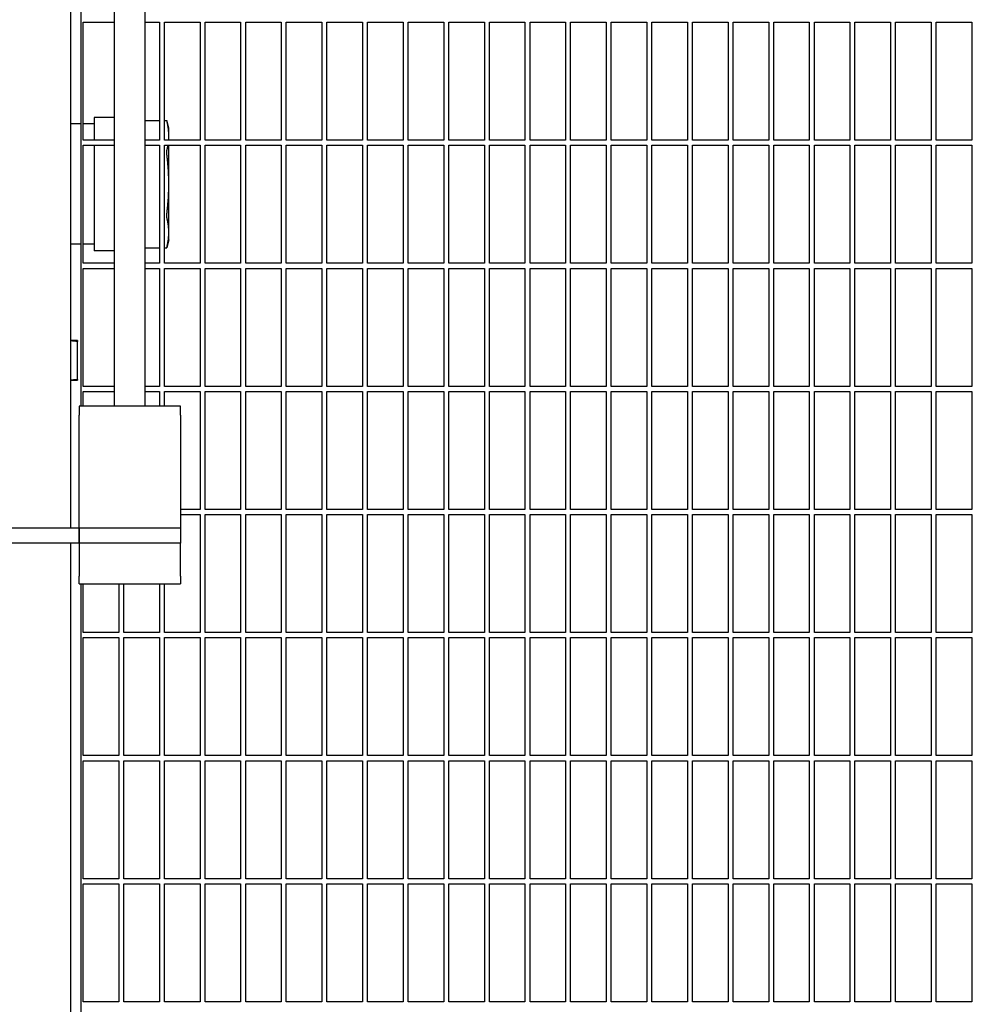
# Model space of a CAD drawing. Header units: inches. Extents: x 36 to 1719, y -84 to 1122.
# Tile 516 of 550: x 1031 to 1055, y 805 to 830. Entities that reach past the tile are written whole.
import ezdxf

# ---------------------------------------------------------------- set-up
doc = ezdxf.new("R2010")
doc.units = ezdxf.units.IN
doc.header["$LTSCALE"] = 48
doc.header["$MEASUREMENT"] = 0
doc.layers.add('Dimension (ANSI)', color=7, linetype='Continuous', lineweight=25)
doc.layers.add('Visible (ANSI)', color=7, linetype='Continuous', lineweight=30)
doc.styles.add('Note Text (ANSI)', font='tahoma.ttf')
doc.dimstyles.new('Architectural (ANSI)', dxfattribs={"dimscale": 48, "dimtxt": 0.125, "dimasz": 0.098425, "dimexe": 0.125, "dimexo": 0.0625, "dimgap": 0.031496, "dimtad": 0, "dimtih": 1, "dimtoh": 1, "dimdec": 4, "dimrnd": 1e-08, "dimzin": 3, "dimdsep": 46, "dimlunit": 4, "dimtxsty": 'Note Text (ANSI)', "dimcen": 0.09, "dimdle": 0.393701, "dimclrd": 256, "dimclre": 256, "dimclrt": 256, "dimadec": 0, "dimazin": 3, "dimtfac": 0.96, "dimtofl": 0, "dimtmove": 0, "dimatfit": 3, "dimfxl": 1, "dimfrac": 2, "dimtolj": 1, "dimtzin": 12, "dimlwd": -1, "dimlwe": -1, "dimarcsym": 0})

# ---------------------------------------------------------------- blocks, each defined once
blk = doc.blocks.new('*D17')
at = {"layer": 'Defpoints', "color": 0, "transparency": 16777216}
for p in [(1025.918, 894.991), (1025.918, 762.991), (1114.12, 762.991)]:
    blk.add_point(p, dxfattribs=at)
at = {"layer": 'Dimension (ANSI)', "transparency": 16777216}
for p, q in [((1028.918, 894.991), (1120.12, 894.991)), ((1114.12, 890.267), (1114.12, 833.626)), ((1114.12, 767.716), (1114.12, 824.357)), ((1028.918, 762.991), (1120.12, 762.991))]:
    blk.add_line(p, q, dxfattribs=at)
for points in [[(1113.332, 890.267), (1114.907, 890.267), (1114.12, 894.991)], [(1113.332, 767.716), (1114.907, 767.716), (1114.12, 762.991)]]:
    blk.add_solid(points, dxfattribs=at)
at = {"layer": 'Dimension (ANSI)', "transparency": 16777216, "insert": (1104.021, 832.114), "char_height": 6, "attachment_point": 1, "style": 'Note Text (ANSI)'}
blk.add_mtext('\\A1;11\'-0"', dxfattribs=at)

msp = doc.modelspace()

# ---------------------------------------------------------------- linework, layer by layer
at = {"layer": 'Visible (ANSI)'}
for p, q in [((1032.74768, 841.21131), (1032.74768, 817.21131)), ((1032.99768, 838.21131), (1032.99768, 820.21131)), ((1033.83268, 820.21131), (1033.83268, 838.21131)), ((1034.58268, 820.21131), (1034.58268, 838.21131)), ((1033.06018, 826.7589), (1033.06018, 829.66515)), ((1033.06018, 829.66515), (1033.83268, 829.66515)), ((1034.58268, 829.66515), (1034.93518, 829.66515)), ((1034.93518, 829.66515), (1034.93518, 826.7589)), ((1035.06018, 826.7589), (1035.06018, 829.66515)), ((1035.06018, 829.66515), (1035.93518, 829.66515)), ((1035.93518, 829.66515), (1035.93518, 826.7589)), ((1036.06018, 826.7589), (1036.06018, 829.66515)), ((1036.06018, 829.66515), (1036.93518, 829.66515)), ((1036.93518, 829.66515), (1036.93518, 826.7589)), ((1037.06018, 826.7589), (1037.06018, 829.66515)), ((1037.06018, 829.66515), (1037.93518, 829.66515)), ((1037.93518, 829.66515), (1037.93518, 826.7589)), ((1038.06018, 826.7589), (1038.06018, 829.66515)), ((1038.06018, 829.66515), (1038.93518, 829.66515)), ((1038.93518, 829.66515), (1038.93518, 826.7589)), ((1039.06018, 826.7589), (1039.06018, 829.66515)), ((1039.06018, 829.66515), (1039.93518, 829.66515)), ((1039.93518, 829.66515), (1039.93518, 826.7589)), ((1040.06018, 826.7589), (1040.06018, 829.66515)), ((1040.06018, 829.66515), (1040.93518, 829.66515)), ((1040.93518, 829.66515), (1040.93518, 826.7589)), ((1041.06018, 826.7589), (1041.06018, 829.66515)), ((1041.06018, 829.66515), (1041.93518, 829.66515)), ((1041.93518, 829.66515), (1041.93518, 826.7589)), ((1042.06018, 826.7589), (1042.06018, 829.66515)), ((1042.06018, 829.66515), (1042.93518, 829.66515)), ((1042.93518, 829.66515), (1042.93518, 826.7589)), ((1043.06018, 826.7589), (1043.06018, 829.66515)), ((1043.06018, 829.66515), (1043.93518, 829.66515)), ((1043.93518, 829.66515), (1043.93518, 826.7589)), ((1044.06018, 826.7589), (1044.06018, 829.66515)), ((1044.06018, 829.66515), (1044.93518, 829.66515)), ((1044.93518, 829.66515), (1044.93518, 826.7589)), ((1045.06018, 826.7589), (1045.06018, 829.66515)), ((1045.06018, 829.66515), (1045.93518, 829.66515)), ((1045.93518, 829.66515), (1045.93518, 826.7589)), ((1046.06018, 826.7589), (1046.06018, 829.66515)), ((1046.06018, 829.66515), (1046.93518, 829.66515)), ((1046.93518, 829.66515), (1046.93518, 826.7589)), ((1047.06018, 826.7589), (1047.06018, 829.66515)), ((1047.06018, 829.66515), (1047.93518, 829.66515)), ((1047.93518, 829.66515), (1047.93518, 826.7589)), ((1048.06018, 826.7589), (1048.06018, 829.66515)), ((1048.06018, 829.66515), (1048.93518, 829.66515)), ((1048.93518, 829.66515), (1048.93518, 826.7589)), ((1049.06018, 826.7589), (1049.06018, 829.66515)), ((1049.06018, 829.66515), (1049.93518, 829.66515)), ((1049.93518, 829.66515), (1049.93518, 826.7589)), ((1050.06018, 826.7589), (1050.06018, 829.66515)), ((1050.06018, 829.66515), (1050.93518, 829.66515)), ((1050.93518, 829.66515), (1050.93518, 826.7589)), ((1051.06018, 826.7589), (1051.06018, 829.66515)), ((1051.06018, 829.66515), (1051.93518, 829.66515)), ((1051.93518, 829.66515), (1051.93518, 826.7589)), ((1052.06018, 826.7589), (1052.06018, 829.66515)), ((1052.06018, 829.66515), (1052.93518, 829.66515)), ((1052.93518, 829.66515), (1052.93518, 826.7589)), ((1053.06018, 826.7589), (1053.06018, 829.66515)), ((1053.06018, 829.66515), (1053.93518, 829.66515)), ((1053.93518, 829.66515), (1053.93518, 826.7589)), ((1054.06018, 826.7589), (1054.06018, 829.66515)), ((1054.06018, 829.66515), (1054.93518, 829.66515)), ((1054.93518, 829.66515), (1054.93518, 826.7589)), ((1033.32768, 827.3189), (1033.32768, 826.7589)), ((1033.83268, 827.3189), (1033.32768, 827.3189)), ((1034.58268, 827.24727), (1034.93518, 827.24727)), ((1035.06018, 827.24727), (1035.11587, 827.24727)), ((1035.16768, 827.0539), (1035.11587, 827.24727)), ((1032.99768, 827.1589), (1032.74768, 827.1589)), ((1033.32768, 827.1589), (1033.06018, 827.1589)), ((1035.16768, 826.86968), (1035.16768, 827.0539)), ((1033.83268, 826.7589), (1033.06018, 826.7589)), ((1034.93518, 826.7589), (1034.58268, 826.7589)), ((1035.93518, 826.7589), (1035.06018, 826.7589)), ((1035.16768, 826.7589), (1035.16768, 826.86968)), ((1036.93518, 826.7589), (1036.06018, 826.7589)), ((1037.93518, 826.7589), (1037.06018, 826.7589)), ((1038.93518, 826.7589), (1038.06018, 826.7589)), ((1039.93518, 826.7589), (1039.06018, 826.7589)), ((1040.93518, 826.7589), (1040.06018, 826.7589)), ((1041.93518, 826.7589), (1041.06018, 826.7589)), ((1042.93518, 826.7589), (1042.06018, 826.7589)), ((1043.93518, 826.7589), (1043.06018, 826.7589)), ((1044.93518, 826.7589), (1044.06018, 826.7589)), ((1045.93518, 826.7589), (1045.06018, 826.7589)), ((1046.93518, 826.7589), (1046.06018, 826.7589)), ((1047.93518, 826.7589), (1047.06018, 826.7589)), ((1048.93518, 826.7589), (1048.06018, 826.7589)), ((1049.93518, 826.7589), (1049.06018, 826.7589)), ((1050.93518, 826.7589), (1050.06018, 826.7589)), ((1051.93518, 826.7589), (1051.06018, 826.7589)), ((1052.93518, 826.7589), (1052.06018, 826.7589)), ((1053.93518, 826.7589), (1053.06018, 826.7589)), ((1054.93518, 826.7589), (1054.06018, 826.7589)), ((1033.06018, 823.72765), (1033.06018, 826.6339)), ((1033.06018, 826.6339), (1033.83268, 826.6339)), ((1033.32768, 826.6339), (1033.32768, 824.0389)), ((1034.58268, 826.6339), (1034.93518, 826.6339)), ((1034.93518, 826.6339), (1034.93518, 823.72765)), ((1035.06018, 823.72765), (1035.06018, 826.6339)), ((1035.06018, 826.6339), (1035.93518, 826.6339)), ((1035.16768, 825.6789), (1035.16768, 826.6339)), ((1035.93518, 826.6339), (1035.93518, 823.72765)), ((1036.06018, 823.72765), (1036.06018, 826.6339)), ((1036.06018, 826.6339), (1036.93518, 826.6339)), ((1036.93518, 826.6339), (1036.93518, 823.72765)), ((1037.06018, 823.72765), (1037.06018, 826.6339)), ((1037.06018, 826.6339), (1037.93518, 826.6339)), ((1037.93518, 826.6339), (1037.93518, 823.72765)), ((1038.06018, 823.72765), (1038.06018, 826.6339)), ((1038.06018, 826.6339), (1038.93518, 826.6339)), ((1038.93518, 826.6339), (1038.93518, 823.72765)), ((1039.06018, 823.72765), (1039.06018, 826.6339)), ((1039.06018, 826.6339), (1039.93518, 826.6339)), ((1039.93518, 826.6339), (1039.93518, 823.72765)), ((1040.06018, 823.72765), (1040.06018, 826.6339)), ((1040.06018, 826.6339), (1040.93518, 826.6339)), ((1040.93518, 826.6339), (1040.93518, 823.72765)), ((1041.06018, 823.72765), (1041.06018, 826.6339)), ((1041.06018, 826.6339), (1041.93518, 826.6339)), ((1041.93518, 826.6339), (1041.93518, 823.72765)), ((1042.06018, 823.72765), (1042.06018, 826.6339)), ((1042.06018, 826.6339), (1042.93518, 826.6339)), ((1042.93518, 826.6339), (1042.93518, 823.72765)), ((1043.06018, 823.72765), (1043.06018, 826.6339)), ((1043.06018, 826.6339), (1043.93518, 826.6339)), ((1043.93518, 826.6339), (1043.93518, 823.72765)), ((1044.06018, 823.72765), (1044.06018, 826.6339)), ((1044.06018, 826.6339), (1044.93518, 826.6339)), ((1044.93518, 826.6339), (1044.93518, 823.72765)), ((1045.06018, 823.72765), (1045.06018, 826.6339)), ((1045.06018, 826.6339), (1045.93518, 826.6339)), ((1045.93518, 826.6339), (1045.93518, 823.72765)), ((1046.06018, 823.72765), (1046.06018, 826.6339)), ((1046.06018, 826.6339), (1046.93518, 826.6339)), ((1046.93518, 826.6339), (1046.93518, 823.72765)), ((1047.06018, 823.72765), (1047.06018, 826.6339)), ((1047.06018, 826.6339), (1047.93518, 826.6339)), ((1047.93518, 826.6339), (1047.93518, 823.72765)), ((1048.06018, 823.72765), (1048.06018, 826.6339)), ((1048.06018, 826.6339), (1048.93518, 826.6339)), ((1048.93518, 826.6339), (1048.93518, 823.72765)), ((1049.06018, 823.72765), (1049.06018, 826.6339)), ((1049.06018, 826.6339), (1049.93518, 826.6339)), ((1049.93518, 826.6339), (1049.93518, 823.72765)), ((1050.06018, 823.72765), (1050.06018, 826.6339)), ((1050.06018, 826.6339), (1050.93518, 826.6339)), ((1050.93518, 826.6339), (1050.93518, 823.72765)), ((1051.06018, 823.72765), (1051.06018, 826.6339)), ((1051.06018, 826.6339), (1051.93518, 826.6339)), ((1051.93518, 826.6339), (1051.93518, 823.72765)), ((1052.06018, 823.72765), (1052.06018, 826.6339)), ((1052.06018, 826.6339), (1052.93518, 826.6339)), ((1052.93518, 826.6339), (1052.93518, 823.72765)), ((1053.06018, 823.72765), (1053.06018, 826.6339)), ((1053.06018, 826.6339), (1053.93518, 826.6339)), ((1053.93518, 826.6339), (1053.93518, 823.72765)), ((1054.06018, 823.72765), (1054.06018, 826.6339)), ((1054.06018, 826.6339), (1054.93518, 826.6339)), ((1054.93518, 826.6339), (1054.93518, 823.72765)), ((1035.16768, 824.48811), (1035.16768, 825.6789)), ((1035.16768, 824.3039), (1035.11587, 824.11052)), ((1035.16768, 824.3039), (1035.16768, 824.48811)), ((1032.99768, 824.1989), (1032.74768, 824.1989)), ((1033.32768, 824.1989), (1033.06018, 824.1989)), ((1033.83268, 824.0389), (1033.32768, 824.0389)), ((1034.58268, 824.11052), (1034.93518, 824.11052)), ((1035.06018, 824.11052), (1035.11587, 824.11052)), ((1033.83268, 823.72765), (1033.06018, 823.72765)), ((1033.06018, 820.6964), (1033.06018, 823.60265)), ((1033.06018, 823.60265), (1033.83268, 823.60265)), ((1034.93518, 823.72765), (1034.58268, 823.72765)), ((1034.58268, 823.60265), (1034.93518, 823.60265)), ((1034.93518, 823.60265), (1034.93518, 820.6964)), ((1035.93518, 823.72765), (1035.06018, 823.72765)), ((1035.06018, 820.6964), (1035.06018, 823.60265)), ((1035.06018, 823.60265), (1035.93518, 823.60265)), ((1035.93518, 823.60265), (1035.93518, 820.6964)), ((1036.93518, 823.72765), (1036.06018, 823.72765)), ((1036.06018, 820.6964), (1036.06018, 823.60265)), ((1036.06018, 823.60265), (1036.93518, 823.60265)), ((1036.93518, 823.60265), (1036.93518, 820.6964)), ((1037.93518, 823.72765), (1037.06018, 823.72765)), ((1037.06018, 820.6964), (1037.06018, 823.60265)), ((1037.06018, 823.60265), (1037.93518, 823.60265)), ((1037.93518, 823.60265), (1037.93518, 820.6964)), ((1038.93518, 823.72765), (1038.06018, 823.72765)), ((1038.06018, 820.6964), (1038.06018, 823.60265)), ((1038.06018, 823.60265), (1038.93518, 823.60265)), ((1038.93518, 823.60265), (1038.93518, 820.6964)), ((1039.93518, 823.72765), (1039.06018, 823.72765)), ((1039.06018, 820.6964), (1039.06018, 823.60265)), ((1039.06018, 823.60265), (1039.93518, 823.60265)), ((1039.93518, 823.60265), (1039.93518, 820.6964)), ((1040.93518, 823.72765), (1040.06018, 823.72765)), ((1040.06018, 820.6964), (1040.06018, 823.60265)), ((1040.06018, 823.60265), (1040.93518, 823.60265)), ((1040.93518, 823.60265), (1040.93518, 820.6964)), ((1041.93518, 823.72765), (1041.06018, 823.72765)), ((1041.06018, 820.6964), (1041.06018, 823.60265)), ((1041.06018, 823.60265), (1041.93518, 823.60265)), ((1041.93518, 823.60265), (1041.93518, 820.6964)), ((1042.93518, 823.72765), (1042.06018, 823.72765)), ((1042.06018, 820.6964), (1042.06018, 823.60265)), ((1042.06018, 823.60265), (1042.93518, 823.60265)), ((1042.93518, 823.60265), (1042.93518, 820.6964)), ((1043.93518, 823.72765), (1043.06018, 823.72765)), ((1043.06018, 820.6964), (1043.06018, 823.60265)), ((1043.06018, 823.60265), (1043.93518, 823.60265)), ((1043.93518, 823.60265), (1043.93518, 820.6964)), ((1044.93518, 823.72765), (1044.06018, 823.72765)), ((1044.06018, 820.6964), (1044.06018, 823.60265)), ((1044.06018, 823.60265), (1044.93518, 823.60265)), ((1044.93518, 823.60265), (1044.93518, 820.6964)), ((1045.93518, 823.72765), (1045.06018, 823.72765)), ((1045.06018, 820.6964), (1045.06018, 823.60265)), ((1045.06018, 823.60265), (1045.93518, 823.60265)), ((1045.93518, 823.60265), (1045.93518, 820.6964)), ((1046.93518, 823.72765), (1046.06018, 823.72765)), ((1046.06018, 820.6964), (1046.06018, 823.60265)), ((1046.06018, 823.60265), (1046.93518, 823.60265)), ((1046.93518, 823.60265), (1046.93518, 820.6964)), ((1047.93518, 823.72765), (1047.06018, 823.72765)), ((1047.06018, 820.6964), (1047.06018, 823.60265)), ((1047.06018, 823.60265), (1047.93518, 823.60265)), ((1047.93518, 823.60265), (1047.93518, 820.6964)), ((1048.93518, 823.72765), (1048.06018, 823.72765)), ((1048.06018, 820.6964), (1048.06018, 823.60265)), ((1048.06018, 823.60265), (1048.93518, 823.60265)), ((1048.93518, 823.60265), (1048.93518, 820.6964)), ((1049.93518, 823.72765), (1049.06018, 823.72765)), ((1049.06018, 820.6964), (1049.06018, 823.60265)), ((1049.06018, 823.60265), (1049.93518, 823.60265)), ((1049.93518, 823.60265), (1049.93518, 820.6964)), ((1050.93518, 823.72765), (1050.06018, 823.72765)), ((1050.06018, 820.6964), (1050.06018, 823.60265)), ((1050.06018, 823.60265), (1050.93518, 823.60265)), ((1050.93518, 823.60265), (1050.93518, 820.6964)), ((1051.93518, 823.72765), (1051.06018, 823.72765)), ((1051.06018, 820.6964), (1051.06018, 823.60265)), ((1051.06018, 823.60265), (1051.93518, 823.60265)), ((1051.93518, 823.60265), (1051.93518, 820.6964)), ((1052.93518, 823.72765), (1052.06018, 823.72765)), ((1052.06018, 820.6964), (1052.06018, 823.60265)), ((1052.06018, 823.60265), (1052.93518, 823.60265)), ((1052.93518, 823.60265), (1052.93518, 820.6964)), ((1053.93518, 823.72765), (1053.06018, 823.72765)), ((1053.06018, 820.6964), (1053.06018, 823.60265)), ((1053.06018, 823.60265), (1053.93518, 823.60265)), ((1053.93518, 823.60265), (1053.93518, 820.6964)), ((1054.93518, 823.72765), (1054.06018, 823.72765)), ((1054.06018, 820.6964), (1054.06018, 823.60265)), ((1054.06018, 823.60265), (1054.93518, 823.60265)), ((1054.93518, 823.60265), (1054.93518, 820.6964)), ((1032.91768, 821.82452), (1032.74768, 821.82452)), ((1032.91768, 820.86815), (1032.91768, 821.80589)), ((1032.74768, 820.84952), (1032.91768, 820.84952)), ((1033.83268, 820.6964), (1033.06018, 820.6964)), ((1034.93518, 820.6964), (1034.58268, 820.6964)), ((1035.93518, 820.6964), (1035.06018, 820.6964)), ((1036.93518, 820.6964), (1036.06018, 820.6964)), ((1037.93518, 820.6964), (1037.06018, 820.6964)), ((1038.93518, 820.6964), (1038.06018, 820.6964)), ((1039.93518, 820.6964), (1039.06018, 820.6964)), ((1040.93518, 820.6964), (1040.06018, 820.6964)), ((1041.93518, 820.6964), (1041.06018, 820.6964)), ((1042.93518, 820.6964), (1042.06018, 820.6964)), ((1043.93518, 820.6964), (1043.06018, 820.6964)), ((1044.93518, 820.6964), (1044.06018, 820.6964)), ((1045.93518, 820.6964), (1045.06018, 820.6964)), ((1046.93518, 820.6964), (1046.06018, 820.6964)), ((1047.93518, 820.6964), (1047.06018, 820.6964)), ((1048.93518, 820.6964), (1048.06018, 820.6964)), ((1049.93518, 820.6964), (1049.06018, 820.6964)), ((1050.93518, 820.6964), (1050.06018, 820.6964)), ((1051.93518, 820.6964), (1051.06018, 820.6964)), ((1052.93518, 820.6964), (1052.06018, 820.6964)), ((1053.93518, 820.6964), (1053.06018, 820.6964)), ((1054.93518, 820.6964), (1054.06018, 820.6964)), ((1033.06018, 820.21131), (1033.06018, 820.5714)), ((1033.06018, 820.5714), (1033.83268, 820.5714)), ((1034.58268, 820.5714), (1034.93518, 820.5714)), ((1034.93518, 820.5714), (1034.93518, 820.21131)), ((1035.06018, 820.21131), (1035.06018, 820.5714)), ((1035.06018, 820.5714), (1035.93518, 820.5714)), ((1035.93518, 820.5714), (1035.93518, 817.66515)), ((1036.06018, 817.66515), (1036.06018, 820.5714)), ((1036.06018, 820.5714), (1036.93518, 820.5714)), ((1036.93518, 820.5714), (1036.93518, 817.66515)), ((1037.06018, 817.66515), (1037.06018, 820.5714)), ((1037.06018, 820.5714), (1037.93518, 820.5714)), ((1037.93518, 820.5714), (1037.93518, 817.66515)), ((1038.06018, 817.66515), (1038.06018, 820.5714)), ((1038.06018, 820.5714), (1038.93518, 820.5714)), ((1038.93518, 820.5714), (1038.93518, 817.66515)), ((1039.06018, 817.66515), (1039.06018, 820.5714)), ((1039.06018, 820.5714), (1039.93518, 820.5714)), ((1039.93518, 820.5714), (1039.93518, 817.66515)), ((1040.06018, 817.66515), (1040.06018, 820.5714)), ((1040.06018, 820.5714), (1040.93518, 820.5714)), ((1040.93518, 820.5714), (1040.93518, 817.66515)), ((1041.06018, 817.66515), (1041.06018, 820.5714)), ((1041.06018, 820.5714), (1041.93518, 820.5714)), ((1041.93518, 820.5714), (1041.93518, 817.66515)), ((1042.06018, 817.66515), (1042.06018, 820.5714)), ((1042.06018, 820.5714), (1042.93518, 820.5714)), ((1042.93518, 820.5714), (1042.93518, 817.66515)), ((1043.06018, 817.66515), (1043.06018, 820.5714)), ((1043.06018, 820.5714), (1043.93518, 820.5714)), ((1043.93518, 820.5714), (1043.93518, 817.66515)), ((1044.06018, 817.66515), (1044.06018, 820.5714)), ((1044.06018, 820.5714), (1044.93518, 820.5714)), ((1044.93518, 820.5714), (1044.93518, 817.66515)), ((1045.06018, 817.66515), (1045.06018, 820.5714)), ((1045.06018, 820.5714), (1045.93518, 820.5714)), ((1045.93518, 820.5714), (1045.93518, 817.66515)), ((1046.06018, 817.66515), (1046.06018, 820.5714)), ((1046.06018, 820.5714), (1046.93518, 820.5714)), ((1046.93518, 820.5714), (1046.93518, 817.66515)), ((1047.06018, 817.66515), (1047.06018, 820.5714)), ((1047.06018, 820.5714), (1047.93518, 820.5714)), ((1047.93518, 820.5714), (1047.93518, 817.66515)), ((1048.06018, 817.66515), (1048.06018, 820.5714)), ((1048.06018, 820.5714), (1048.93518, 820.5714)), ((1048.93518, 820.5714), (1048.93518, 817.66515)), ((1049.06018, 817.66515), (1049.06018, 820.5714)), ((1049.06018, 820.5714), (1049.93518, 820.5714)), ((1049.93518, 820.5714), (1049.93518, 817.66515)), ((1050.06018, 817.66515), (1050.06018, 820.5714)), ((1050.06018, 820.5714), (1050.93518, 820.5714)), ((1050.93518, 820.5714), (1050.93518, 817.66515)), ((1051.06018, 817.66515), (1051.06018, 820.5714)), ((1051.06018, 820.5714), (1051.93518, 820.5714)), ((1051.93518, 820.5714), (1051.93518, 817.66515)), ((1052.06018, 817.66515), (1052.06018, 820.5714)), ((1052.06018, 820.5714), (1052.93518, 820.5714)), ((1052.93518, 820.5714), (1052.93518, 817.66515)), ((1053.06018, 817.66515), (1053.06018, 820.5714)), ((1053.06018, 820.5714), (1053.93518, 820.5714)), ((1053.93518, 820.5714), (1053.93518, 817.66515)), ((1054.06018, 817.66515), (1054.06018, 820.5714)), ((1054.06018, 820.5714), (1054.93518, 820.5714)), ((1054.93518, 820.5714), (1054.93518, 817.66515)), ((1035.45768, 820.21131), (1032.95768, 820.21131)), ((1032.95768, 820.21131), (1032.95768, 819.99164)), ((1035.45768, 819.99164), (1035.45768, 820.21131)), ((1032.95768, 817.32114), (1032.95768, 819.99164)), ((1035.45768, 819.99164), (1035.45768, 817.32114)), ((1035.93518, 817.66515), (1035.45768, 817.66515)), ((1035.45768, 817.54015), (1035.93518, 817.54015)), ((1035.93518, 817.54015), (1035.93518, 814.6339)), ((1036.93518, 817.66515), (1036.06018, 817.66515)), ((1036.06018, 814.6339), (1036.06018, 817.54015)), ((1036.06018, 817.54015), (1036.93518, 817.54015)), ((1036.93518, 817.54015), (1036.93518, 814.6339)), ((1037.93518, 817.66515), (1037.06018, 817.66515)), ((1037.06018, 814.6339), (1037.06018, 817.54015)), ((1037.06018, 817.54015), (1037.93518, 817.54015)), ((1037.93518, 817.54015), (1037.93518, 814.6339)), ((1038.93518, 817.66515), (1038.06018, 817.66515)), ((1038.06018, 814.6339), (1038.06018, 817.54015)), ((1038.06018, 817.54015), (1038.93518, 817.54015)), ((1038.93518, 817.54015), (1038.93518, 814.6339)), ((1039.93518, 817.66515), (1039.06018, 817.66515)), ((1039.06018, 814.6339), (1039.06018, 817.54015)), ((1039.06018, 817.54015), (1039.93518, 817.54015)), ((1039.93518, 817.54015), (1039.93518, 814.6339)), ((1040.93518, 817.66515), (1040.06018, 817.66515)), ((1040.06018, 814.6339), (1040.06018, 817.54015)), ((1040.06018, 817.54015), (1040.93518, 817.54015)), ((1040.93518, 817.54015), (1040.93518, 814.6339)), ((1041.93518, 817.66515), (1041.06018, 817.66515)), ((1041.06018, 814.6339), (1041.06018, 817.54015)), ((1041.06018, 817.54015), (1041.93518, 817.54015)), ((1041.93518, 817.54015), (1041.93518, 814.6339)), ((1042.93518, 817.66515), (1042.06018, 817.66515)), ((1042.06018, 814.6339), (1042.06018, 817.54015)), ((1042.06018, 817.54015), (1042.93518, 817.54015)), ((1042.93518, 817.54015), (1042.93518, 814.6339)), ((1043.93518, 817.66515), (1043.06018, 817.66515)), ((1043.06018, 814.6339), (1043.06018, 817.54015)), ((1043.06018, 817.54015), (1043.93518, 817.54015)), ((1043.93518, 817.54015), (1043.93518, 814.6339)), ((1044.93518, 817.66515), (1044.06018, 817.66515)), ((1044.06018, 814.6339), (1044.06018, 817.54015)), ((1044.06018, 817.54015), (1044.93518, 817.54015)), ((1044.93518, 817.54015), (1044.93518, 814.6339)), ((1045.93518, 817.66515), (1045.06018, 817.66515)), ((1045.06018, 814.6339), (1045.06018, 817.54015)), ((1045.06018, 817.54015), (1045.93518, 817.54015)), ((1045.93518, 817.54015), (1045.93518, 814.6339)), ((1046.93518, 817.66515), (1046.06018, 817.66515)), ((1046.06018, 814.6339), (1046.06018, 817.54015)), ((1046.06018, 817.54015), (1046.93518, 817.54015)), ((1046.93518, 817.54015), (1046.93518, 814.6339)), ((1047.93518, 817.66515), (1047.06018, 817.66515)), ((1047.06018, 814.6339), (1047.06018, 817.54015)), ((1047.06018, 817.54015), (1047.93518, 817.54015)), ((1047.93518, 817.54015), (1047.93518, 814.6339)), ((1048.93518, 817.66515), (1048.06018, 817.66515)), ((1048.06018, 814.6339), (1048.06018, 817.54015)), ((1048.06018, 817.54015), (1048.93518, 817.54015)), ((1048.93518, 817.54015), (1048.93518, 814.6339)), ((1049.93518, 817.66515), (1049.06018, 817.66515)), ((1049.06018, 814.6339), (1049.06018, 817.54015)), ((1049.06018, 817.54015), (1049.93518, 817.54015)), ((1049.93518, 817.54015), (1049.93518, 814.6339)), ((1050.93518, 817.66515), (1050.06018, 817.66515)), ((1050.06018, 814.6339), (1050.06018, 817.54015)), ((1050.06018, 817.54015), (1050.93518, 817.54015)), ((1050.93518, 817.54015), (1050.93518, 814.6339)), ((1051.93518, 817.66515), (1051.06018, 817.66515)), ((1051.06018, 814.6339), (1051.06018, 817.54015)), ((1051.06018, 817.54015), (1051.93518, 817.54015)), ((1051.93518, 817.54015), (1051.93518, 814.6339)), ((1052.93518, 817.66515), (1052.06018, 817.66515)), ((1052.06018, 814.6339), (1052.06018, 817.54015)), ((1052.06018, 817.54015), (1052.93518, 817.54015)), ((1052.93518, 817.54015), (1052.93518, 814.6339)), ((1053.93518, 817.66515), (1053.06018, 817.66515)), ((1053.06018, 814.6339), (1053.06018, 817.54015)), ((1053.06018, 817.54015), (1053.93518, 817.54015)), ((1053.93518, 817.54015), (1053.93518, 814.6339)), ((1054.93518, 817.66515), (1054.06018, 817.66515)), ((1054.06018, 814.6339), (1054.06018, 817.54015)), ((1054.06018, 817.54015), (1054.93518, 817.54015)), ((1054.93518, 817.54015), (1054.93518, 814.6339)), ((1032.95768, 817.21131), (1032.95768, 817.32114)), ((1035.45768, 817.32114), (1035.45768, 817.21131)), ((1026.95768, 817.21131), (1032.95768, 817.21131)), ((1032.95768, 817.21131), (1035.45768, 817.21131)), ((1032.95768, 816.83631), (1032.95768, 817.21131)), ((1032.95768, 817.21131), (1032.95768, 816.83631)), ((1035.45768, 817.21131), (1035.45768, 816.83631)), ((1032.95768, 816.83631), (1026.95768, 816.83631)), ((1032.74768, 816.83631), (1032.74768, 787.5714)), ((1035.45768, 816.83631), (1032.95768, 816.83631)), ((1032.95768, 816.83631), (1032.95768, 816.02631)), ((1035.45768, 816.02631), (1035.45768, 816.83631)), ((1032.95768, 815.83631), (1032.95768, 816.02631)), ((1035.45768, 816.02631), (1035.45768, 815.83631)), ((1032.95768, 815.83631), (1035.45768, 815.83631)), ((1032.99768, 815.83631), (1032.99768, 787.8214)), ((1033.06018, 814.6339), (1033.06018, 815.83631)), ((1033.93518, 815.83631), (1033.93518, 814.6339)), ((1034.06018, 814.6339), (1034.06018, 815.83631)), ((1034.93518, 815.83631), (1034.93518, 814.6339)), ((1035.06018, 814.6339), (1035.06018, 815.83631)), ((1033.93518, 814.6339), (1033.06018, 814.6339)), ((1034.93518, 814.6339), (1034.06018, 814.6339)), ((1035.93518, 814.6339), (1035.06018, 814.6339)), ((1036.93518, 814.6339), (1036.06018, 814.6339)), ((1037.93518, 814.6339), (1037.06018, 814.6339)), ((1038.93518, 814.6339), (1038.06018, 814.6339)), ((1039.93518, 814.6339), (1039.06018, 814.6339)), ((1040.93518, 814.6339), (1040.06018, 814.6339)), ((1041.93518, 814.6339), (1041.06018, 814.6339)), ((1042.93518, 814.6339), (1042.06018, 814.6339)), ((1043.93518, 814.6339), (1043.06018, 814.6339)), ((1044.93518, 814.6339), (1044.06018, 814.6339)), ((1045.93518, 814.6339), (1045.06018, 814.6339)), ((1046.93518, 814.6339), (1046.06018, 814.6339)), ((1047.93518, 814.6339), (1047.06018, 814.6339)), ((1048.93518, 814.6339), (1048.06018, 814.6339)), ((1049.93518, 814.6339), (1049.06018, 814.6339)), ((1050.93518, 814.6339), (1050.06018, 814.6339)), ((1051.93518, 814.6339), (1051.06018, 814.6339)), ((1052.93518, 814.6339), (1052.06018, 814.6339)), ((1053.93518, 814.6339), (1053.06018, 814.6339)), ((1054.93518, 814.6339), (1054.06018, 814.6339)), ((1033.06018, 811.60265), (1033.06018, 814.5089)), ((1033.06018, 814.5089), (1033.93518, 814.5089)), ((1033.93518, 814.5089), (1033.93518, 811.60265)), ((1034.06018, 811.60265), (1034.06018, 814.5089)), ((1034.06018, 814.5089), (1034.93518, 814.5089)), ((1034.93518, 814.5089), (1034.93518, 811.60265)), ((1035.06018, 811.60265), (1035.06018, 814.5089)), ((1035.06018, 814.5089), (1035.93518, 814.5089)), ((1035.93518, 814.5089), (1035.93518, 811.60265)), ((1036.06018, 811.60265), (1036.06018, 814.5089)), ((1036.06018, 814.5089), (1036.93518, 814.5089)), ((1036.93518, 814.5089), (1036.93518, 811.60265)), ((1037.06018, 811.60265), (1037.06018, 814.5089)), ((1037.06018, 814.5089), (1037.93518, 814.5089)), ((1037.93518, 814.5089), (1037.93518, 811.60265)), ((1038.06018, 811.60265), (1038.06018, 814.5089)), ((1038.06018, 814.5089), (1038.93518, 814.5089)), ((1038.93518, 814.5089), (1038.93518, 811.60265)), ((1039.06018, 811.60265), (1039.06018, 814.5089)), ((1039.06018, 814.5089), (1039.93518, 814.5089)), ((1039.93518, 814.5089), (1039.93518, 811.60265)), ((1040.06018, 811.60265), (1040.06018, 814.5089)), ((1040.06018, 814.5089), (1040.93518, 814.5089)), ((1040.93518, 814.5089), (1040.93518, 811.60265)), ((1041.06018, 811.60265), (1041.06018, 814.5089)), ((1041.06018, 814.5089), (1041.93518, 814.5089)), ((1041.93518, 814.5089), (1041.93518, 811.60265)), ((1042.06018, 811.60265), (1042.06018, 814.5089)), ((1042.06018, 814.5089), (1042.93518, 814.5089)), ((1042.93518, 814.5089), (1042.93518, 811.60265)), ((1043.06018, 811.60265), (1043.06018, 814.5089)), ((1043.06018, 814.5089), (1043.93518, 814.5089)), ((1043.93518, 814.5089), (1043.93518, 811.60265)), ((1044.06018, 811.60265), (1044.06018, 814.5089)), ((1044.06018, 814.5089), (1044.93518, 814.5089)), ((1044.93518, 814.5089), (1044.93518, 811.60265)), ((1045.06018, 811.60265), (1045.06018, 814.5089)), ((1045.06018, 814.5089), (1045.93518, 814.5089)), ((1045.93518, 814.5089), (1045.93518, 811.60265)), ((1046.06018, 811.60265), (1046.06018, 814.5089)), ((1046.06018, 814.5089), (1046.93518, 814.5089)), ((1046.93518, 814.5089), (1046.93518, 811.60265)), ((1047.06018, 811.60265), (1047.06018, 814.5089)), ((1047.06018, 814.5089), (1047.93518, 814.5089)), ((1047.93518, 814.5089), (1047.93518, 811.60265)), ((1048.06018, 811.60265), (1048.06018, 814.5089)), ((1048.06018, 814.5089), (1048.93518, 814.5089)), ((1048.93518, 814.5089), (1048.93518, 811.60265)), ((1049.06018, 811.60265), (1049.06018, 814.5089)), ((1049.06018, 814.5089), (1049.93518, 814.5089)), ((1049.93518, 814.5089), (1049.93518, 811.60265)), ((1050.06018, 811.60265), (1050.06018, 814.5089)), ((1050.06018, 814.5089), (1050.93518, 814.5089)), ((1050.93518, 814.5089), (1050.93518, 811.60265)), ((1051.06018, 811.60265), (1051.06018, 814.5089)), ((1051.06018, 814.5089), (1051.93518, 814.5089)), ((1051.93518, 814.5089), (1051.93518, 811.60265)), ((1052.06018, 811.60265), (1052.06018, 814.5089)), ((1052.06018, 814.5089), (1052.93518, 814.5089)), ((1052.93518, 814.5089), (1052.93518, 811.60265)), ((1053.06018, 811.60265), (1053.06018, 814.5089)), ((1053.06018, 814.5089), (1053.93518, 814.5089)), ((1053.93518, 814.5089), (1053.93518, 811.60265)), ((1054.06018, 811.60265), (1054.06018, 814.5089)), ((1054.06018, 814.5089), (1054.93518, 814.5089)), ((1054.93518, 814.5089), (1054.93518, 811.60265)), ((1033.93518, 811.60265), (1033.06018, 811.60265)), ((1033.06018, 808.5714), (1033.06018, 811.47765)), ((1033.06018, 811.47765), (1033.93518, 811.47765)), ((1033.93518, 811.47765), (1033.93518, 808.5714)), ((1034.93518, 811.60265), (1034.06018, 811.60265)), ((1034.06018, 808.5714), (1034.06018, 811.47765)), ((1034.06018, 811.47765), (1034.93518, 811.47765)), ((1034.93518, 811.47765), (1034.93518, 808.5714)), ((1035.93518, 811.60265), (1035.06018, 811.60265)), ((1035.06018, 808.5714), (1035.06018, 811.47765)), ((1035.06018, 811.47765), (1035.93518, 811.47765)), ((1035.93518, 811.47765), (1035.93518, 808.5714)), ((1036.93518, 811.60265), (1036.06018, 811.60265)), ((1036.06018, 808.5714), (1036.06018, 811.47765)), ((1036.06018, 811.47765), (1036.93518, 811.47765)), ((1036.93518, 811.47765), (1036.93518, 808.5714)), ((1037.93518, 811.60265), (1037.06018, 811.60265)), ((1037.06018, 808.5714), (1037.06018, 811.47765)), ((1037.06018, 811.47765), (1037.93518, 811.47765)), ((1037.93518, 811.47765), (1037.93518, 808.5714)), ((1038.93518, 811.60265), (1038.06018, 811.60265)), ((1038.06018, 808.5714), (1038.06018, 811.47765)), ((1038.06018, 811.47765), (1038.93518, 811.47765)), ((1038.93518, 811.47765), (1038.93518, 808.5714)), ((1039.93518, 811.60265), (1039.06018, 811.60265)), ((1039.06018, 808.5714), (1039.06018, 811.47765)), ((1039.06018, 811.47765), (1039.93518, 811.47765)), ((1039.93518, 811.47765), (1039.93518, 808.5714)), ((1040.93518, 811.60265), (1040.06018, 811.60265)), ((1040.06018, 808.5714), (1040.06018, 811.47765)), ((1040.06018, 811.47765), (1040.93518, 811.47765)), ((1040.93518, 811.47765), (1040.93518, 808.5714)), ((1041.93518, 811.60265), (1041.06018, 811.60265)), ((1041.06018, 808.5714), (1041.06018, 811.47765)), ((1041.06018, 811.47765), (1041.93518, 811.47765)), ((1041.93518, 811.47765), (1041.93518, 808.5714)), ((1042.93518, 811.60265), (1042.06018, 811.60265)), ((1042.06018, 808.5714), (1042.06018, 811.47765)), ((1042.06018, 811.47765), (1042.93518, 811.47765)), ((1042.93518, 811.47765), (1042.93518, 808.5714)), ((1043.93518, 811.60265), (1043.06018, 811.60265)), ((1043.06018, 808.5714), (1043.06018, 811.47765)), ((1043.06018, 811.47765), (1043.93518, 811.47765)), ((1043.93518, 811.47765), (1043.93518, 808.5714)), ((1044.93518, 811.60265), (1044.06018, 811.60265)), ((1044.06018, 808.5714), (1044.06018, 811.47765)), ((1044.06018, 811.47765), (1044.93518, 811.47765)), ((1044.93518, 811.47765), (1044.93518, 808.5714)), ((1045.93518, 811.60265), (1045.06018, 811.60265)), ((1045.06018, 808.5714), (1045.06018, 811.47765)), ((1045.06018, 811.47765), (1045.93518, 811.47765)), ((1045.93518, 811.47765), (1045.93518, 808.5714)), ((1046.93518, 811.60265), (1046.06018, 811.60265)), ((1046.06018, 808.5714), (1046.06018, 811.47765)), ((1046.06018, 811.47765), (1046.93518, 811.47765)), ((1046.93518, 811.47765), (1046.93518, 808.5714)), ((1047.93518, 811.60265), (1047.06018, 811.60265)), ((1047.06018, 808.5714), (1047.06018, 811.47765)), ((1047.06018, 811.47765), (1047.93518, 811.47765)), ((1047.93518, 811.47765), (1047.93518, 808.5714)), ((1048.93518, 811.60265), (1048.06018, 811.60265)), ((1048.06018, 808.5714), (1048.06018, 811.47765)), ((1048.06018, 811.47765), (1048.93518, 811.47765)), ((1048.93518, 811.47765), (1048.93518, 808.5714)), ((1049.93518, 811.60265), (1049.06018, 811.60265)), ((1049.06018, 808.5714), (1049.06018, 811.47765)), ((1049.06018, 811.47765), (1049.93518, 811.47765)), ((1049.93518, 811.47765), (1049.93518, 808.5714)), ((1050.93518, 811.60265), (1050.06018, 811.60265)), ((1050.06018, 808.5714), (1050.06018, 811.47765)), ((1050.06018, 811.47765), (1050.93518, 811.47765)), ((1050.93518, 811.47765), (1050.93518, 808.5714)), ((1051.93518, 811.60265), (1051.06018, 811.60265)), ((1051.06018, 808.5714), (1051.06018, 811.47765)), ((1051.06018, 811.47765), (1051.93518, 811.47765)), ((1051.93518, 811.47765), (1051.93518, 808.5714)), ((1052.93518, 811.60265), (1052.06018, 811.60265)), ((1052.06018, 808.5714), (1052.06018, 811.47765)), ((1052.06018, 811.47765), (1052.93518, 811.47765)), ((1052.93518, 811.47765), (1052.93518, 808.5714)), ((1053.93518, 811.60265), (1053.06018, 811.60265)), ((1053.06018, 808.5714), (1053.06018, 811.47765)), ((1053.06018, 811.47765), (1053.93518, 811.47765)), ((1053.93518, 811.47765), (1053.93518, 808.5714)), ((1054.93518, 811.60265), (1054.06018, 811.60265)), ((1054.06018, 808.5714), (1054.06018, 811.47765)), ((1054.06018, 811.47765), (1054.93518, 811.47765)), ((1054.93518, 811.47765), (1054.93518, 808.5714)), ((1033.93518, 808.5714), (1033.06018, 808.5714)), ((1034.93518, 808.5714), (1034.06018, 808.5714)), ((1035.93518, 808.5714), (1035.06018, 808.5714)), ((1036.93518, 808.5714), (1036.06018, 808.5714)), ((1037.93518, 808.5714), (1037.06018, 808.5714)), ((1038.93518, 808.5714), (1038.06018, 808.5714)), ((1039.93518, 808.5714), (1039.06018, 808.5714)), ((1040.93518, 808.5714), (1040.06018, 808.5714)), ((1041.93518, 808.5714), (1041.06018, 808.5714)), ((1042.93518, 808.5714), (1042.06018, 808.5714)), ((1043.93518, 808.5714), (1043.06018, 808.5714)), ((1044.93518, 808.5714), (1044.06018, 808.5714)), ((1045.93518, 808.5714), (1045.06018, 808.5714)), ((1046.93518, 808.5714), (1046.06018, 808.5714)), ((1047.93518, 808.5714), (1047.06018, 808.5714)), ((1048.93518, 808.5714), (1048.06018, 808.5714)), ((1049.93518, 808.5714), (1049.06018, 808.5714)), ((1050.93518, 808.5714), (1050.06018, 808.5714)), ((1051.93518, 808.5714), (1051.06018, 808.5714)), ((1052.93518, 808.5714), (1052.06018, 808.5714)), ((1053.93518, 808.5714), (1053.06018, 808.5714)), ((1054.93518, 808.5714), (1054.06018, 808.5714)), ((1033.06018, 805.54015), (1033.06018, 808.4464)), ((1033.06018, 808.4464), (1033.93518, 808.4464)), ((1033.93518, 808.4464), (1033.93518, 805.54015)), ((1034.06018, 805.54015), (1034.06018, 808.4464)), ((1034.06018, 808.4464), (1034.93518, 808.4464)), ((1034.93518, 808.4464), (1034.93518, 805.54015)), ((1035.06018, 805.54015), (1035.06018, 808.4464)), ((1035.06018, 808.4464), (1035.93518, 808.4464)), ((1035.93518, 808.4464), (1035.93518, 805.54015)), ((1036.06018, 805.54015), (1036.06018, 808.4464)), ((1036.06018, 808.4464), (1036.93518, 808.4464)), ((1036.93518, 808.4464), (1036.93518, 805.54015)), ((1037.06018, 805.54015), (1037.06018, 808.4464)), ((1037.06018, 808.4464), (1037.93518, 808.4464)), ((1037.93518, 808.4464), (1037.93518, 805.54015)), ((1038.06018, 805.54015), (1038.06018, 808.4464)), ((1038.06018, 808.4464), (1038.93518, 808.4464)), ((1038.93518, 808.4464), (1038.93518, 805.54015)), ((1039.06018, 805.54015), (1039.06018, 808.4464)), ((1039.06018, 808.4464), (1039.93518, 808.4464)), ((1039.93518, 808.4464), (1039.93518, 805.54015)), ((1040.06018, 805.54015), (1040.06018, 808.4464)), ((1040.06018, 808.4464), (1040.93518, 808.4464)), ((1040.93518, 808.4464), (1040.93518, 805.54015)), ((1041.06018, 805.54015), (1041.06018, 808.4464)), ((1041.06018, 808.4464), (1041.93518, 808.4464)), ((1041.93518, 808.4464), (1041.93518, 805.54015)), ((1042.06018, 805.54015), (1042.06018, 808.4464)), ((1042.06018, 808.4464), (1042.93518, 808.4464)), ((1042.93518, 808.4464), (1042.93518, 805.54015)), ((1043.06018, 805.54015), (1043.06018, 808.4464)), ((1043.06018, 808.4464), (1043.93518, 808.4464)), ((1043.93518, 808.4464), (1043.93518, 805.54015)), ((1044.06018, 805.54015), (1044.06018, 808.4464)), ((1044.06018, 808.4464), (1044.93518, 808.4464)), ((1044.93518, 808.4464), (1044.93518, 805.54015)), ((1045.06018, 805.54015), (1045.06018, 808.4464)), ((1045.06018, 808.4464), (1045.93518, 808.4464)), ((1045.93518, 808.4464), (1045.93518, 805.54015)), ((1046.06018, 805.54015), (1046.06018, 808.4464)), ((1046.06018, 808.4464), (1046.93518, 808.4464)), ((1046.93518, 808.4464), (1046.93518, 805.54015)), ((1047.06018, 805.54015), (1047.06018, 808.4464)), ((1047.06018, 808.4464), (1047.93518, 808.4464)), ((1047.93518, 808.4464), (1047.93518, 805.54015)), ((1048.06018, 805.54015), (1048.06018, 808.4464)), ((1048.06018, 808.4464), (1048.93518, 808.4464)), ((1048.93518, 808.4464), (1048.93518, 805.54015)), ((1049.06018, 805.54015), (1049.06018, 808.4464)), ((1049.06018, 808.4464), (1049.93518, 808.4464)), ((1049.93518, 808.4464), (1049.93518, 805.54015)), ((1050.06018, 805.54015), (1050.06018, 808.4464)), ((1050.06018, 808.4464), (1050.93518, 808.4464)), ((1050.93518, 808.4464), (1050.93518, 805.54015)), ((1051.06018, 805.54015), (1051.06018, 808.4464)), ((1051.06018, 808.4464), (1051.93518, 808.4464)), ((1051.93518, 808.4464), (1051.93518, 805.54015)), ((1052.06018, 805.54015), (1052.06018, 808.4464)), ((1052.06018, 808.4464), (1052.93518, 808.4464)), ((1052.93518, 808.4464), (1052.93518, 805.54015)), ((1053.06018, 805.54015), (1053.06018, 808.4464)), ((1053.06018, 808.4464), (1053.93518, 808.4464)), ((1053.93518, 808.4464), (1053.93518, 805.54015)), ((1054.06018, 805.54015), (1054.06018, 808.4464)), ((1054.06018, 808.4464), (1054.93518, 808.4464)), ((1054.93518, 808.4464), (1054.93518, 805.54015)), ((1033.93518, 805.54015), (1033.06018, 805.54015)), ((1034.93518, 805.54015), (1034.06018, 805.54015)), ((1035.93518, 805.54015), (1035.06018, 805.54015)), ((1036.93518, 805.54015), (1036.06018, 805.54015)), ((1037.93518, 805.54015), (1037.06018, 805.54015)), ((1038.93518, 805.54015), (1038.06018, 805.54015)), ((1039.93518, 805.54015), (1039.06018, 805.54015)), ((1040.93518, 805.54015), (1040.06018, 805.54015)), ((1041.93518, 805.54015), (1041.06018, 805.54015)), ((1042.93518, 805.54015), (1042.06018, 805.54015)), ((1043.93518, 805.54015), (1043.06018, 805.54015)), ((1044.93518, 805.54015), (1044.06018, 805.54015)), ((1045.93518, 805.54015), (1045.06018, 805.54015)), ((1046.93518, 805.54015), (1046.06018, 805.54015)), ((1047.93518, 805.54015), (1047.06018, 805.54015)), ((1048.93518, 805.54015), (1048.06018, 805.54015)), ((1049.93518, 805.54015), (1049.06018, 805.54015)), ((1050.93518, 805.54015), (1050.06018, 805.54015)), ((1051.93518, 805.54015), (1051.06018, 805.54015)), ((1052.93518, 805.54015), (1052.06018, 805.54015)), ((1053.93518, 805.54015), (1053.06018, 805.54015)), ((1054.93518, 805.54015), (1054.06018, 805.54015))]:
    msp.add_line(p, q, dxfattribs=at)
for points, knots in [([(1035.12002, 827.23053), (1035.11946, 827.23276), (1035.11895, 827.2348), (1035.11674, 827.24371), (1035.11587, 827.24727), (1035.11587, 827.24727)], [-0.674907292, -0.674907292, -0.674907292, -0.674907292, -0.642348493, -0.642348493, -0.514911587, -0.514911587, -0.514911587, -0.514911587]), ([(1035.12002, 826.40059), (1035.11946, 826.40505), (1035.11895, 826.40954), (1035.11674, 826.43148), (1035.11587, 826.4486), (1035.11587, 826.47757), (1035.11674, 826.49113), (1035.11895, 826.50415), (1035.11946, 826.5066), (1035.12002, 826.50884)], [-0.674907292, -0.674907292, -0.674907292, -0.674907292, -0.642348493, -0.642348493, -0.514911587, -0.514911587, -0.387474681, -0.387474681, -0.354915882, -0.354915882, -0.354915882, -0.354915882]), ([(1035.12002, 824.84896), (1035.11946, 824.85119), (1035.11895, 824.85364), (1035.11674, 824.86666), (1035.11587, 824.88023), (1035.11587, 824.90919), (1035.11674, 824.92632), (1035.11895, 824.94825), (1035.11946, 824.95274), (1035.12002, 824.95721)], [-0.674907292, -0.674907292, -0.674907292, -0.674907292, -0.642348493, -0.642348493, -0.514911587, -0.514911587, -0.387474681, -0.387474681, -0.354915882, -0.354915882, -0.354915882, -0.354915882]), ([(1035.11587, 824.11052), (1035.11587, 824.11052), (1035.11674, 824.11408), (1035.11895, 824.123), (1035.11946, 824.12503), (1035.12002, 824.12727)], [-0.514911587, -0.514911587, -0.514911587, -0.514911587, -0.387474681, -0.387474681, -0.354915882, -0.354915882, -0.354915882, -0.354915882]), ([(1032.91768, 821.80589), (1032.91768, 821.8046), (1032.91421, 821.80397), (1032.90212, 821.80397), (1032.89282, 821.8046), (1032.88107, 821.80589)], [1.299728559, 1.299728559, 1.299728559, 1.299728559, 1.420078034, 1.420078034, 1.540427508, 1.540427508, 1.540427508, 1.540427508]), ([(1032.88107, 820.86815), (1032.89282, 820.86943), (1032.90212, 820.87007), (1032.91421, 820.87007), (1032.91768, 820.86943), (1032.91768, 820.86815)], [0.397039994, 0.397039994, 0.397039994, 0.397039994, 0.517389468, 0.517389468, 0.637738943, 0.637738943, 0.637738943, 0.637738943])]:
    msp.add_open_spline(points, degree=3, knots=knots, dxfattribs=at)
for points, weights in [([(1035.16768, 826.86968), (1035.16768, 827.03914), (1035.12002, 827.23053)], [1, 1.05302826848, 1.0414979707]), ([(1035.16293, 826.7589), (1035.16768, 826.81465), (1035.16768, 826.86968)], [1.02690730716, 1.01662722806, 1]), ([(1035.12002, 826.50884), (1035.1361, 826.57343), (1035.14662, 826.6339)], [1.0414979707, 1.04536123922, 1.04197710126]), ([(1035.16768, 825.6789), (1035.16768, 826.01782), (1035.12002, 826.40059)], [1, 1.05302826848, 1.0414979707]), ([(1035.12002, 824.95721), (1035.16768, 825.33998), (1035.16768, 825.6789)], [1.0414979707, 1.05302826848, 1]), ([(1035.16768, 824.48811), (1035.16768, 824.65757), (1035.12002, 824.84896)], [1, 1.05302826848, 1.0414979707]), ([(1035.12002, 824.12727), (1035.16768, 824.31865), (1035.16768, 824.48811)], [1.0414979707, 1.05302826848, 1]), ([(1032.88107, 821.80589), (1032.81301, 821.81334), (1032.74768, 821.81778)], [1.07707509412, 1.06818219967, 1.05384760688]), ([(1032.91768, 821.82452), (1032.91768, 821.82452), (1032.91768, 821.80589)], [1, 1.05512060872, 1.07707509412]), ([(1032.74768, 820.85626), (1032.81301, 820.86069), (1032.88107, 820.86815)], [1.05384760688, 1.06818219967, 1.07707509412]), ([(1032.91768, 820.86815), (1032.91768, 820.84952), (1032.91768, 820.84952)], [1.07707509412, 1.05512060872, 1])]:
    msp.add_rational_spline(points, weights, degree=2, dxfattribs=at)

# ---------------------------------------------------------------- dimensions: what is measured, and where the dimension line sits
at = {"layer": 'Dimension (ANSI)'}
dim = msp.add_linear_dim(base=(1114.11953, 762.9914), p1=(1025.91768, 894.9914), p2=(1025.91768, 762.9914), angle=90, dimstyle='Architectural (ANSI)', override={"dimgap": 0.031496, "dimdec": 4, "dimlfac": 1, "dimtol": 0, "dimlim": 0, "dimtp": 0, "dimtm": 0, "dimtdec": 2, "dimatfit": 1}, dxfattribs=at)
dim.commit()
dim.dimension.update_dxf_attribs({"geometry": '*D17', "text_midpoint": (1114.11953, 828.9914), "dimtype": 160})

doc.saveas('drawing.dxf')
